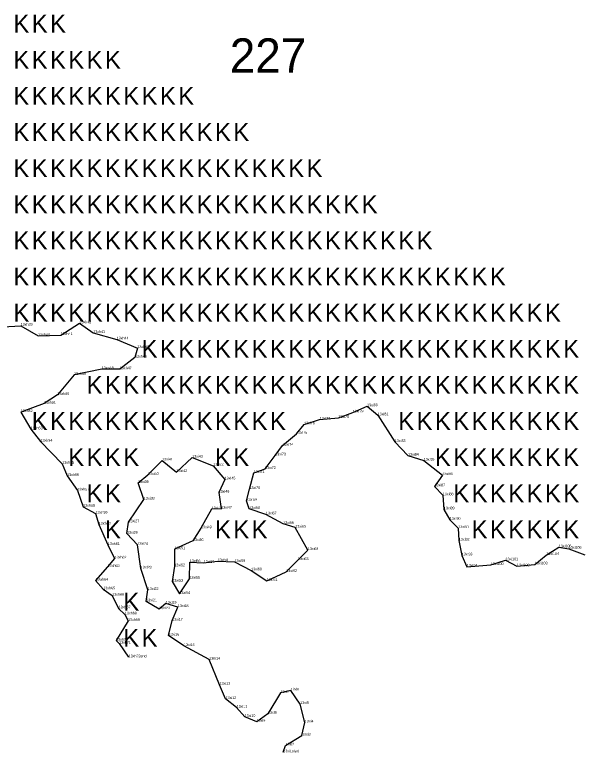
# Model space of a CAD drawing. Extents: x 2072529 to 2268812, y 436423 to 470008.
# Drawn here: x 2248669 to 2249752, y 445549 to 446957 of the extents above; entities that cross this region are included whole.
import ezdxf

# ---------------------------------------------------------------- set-up
doc = ezdxf.new("R2010")
doc.units = 0
for name, color, linetype in [('Old_Level_20', 7, 'Continuous'), ('Old_Level_52', 7, 'Continuous'), ('Old_Level_55', 7, 'Continuous'), ('Old_Level_60', 7, 'Continuous'), ('Old_Level_62', 7, 'Continuous')]:
    doc.layers.add(name, color=color, linetype=linetype)

msp = doc.modelspace()

# ---------------------------------------------------------------- linework, layer by layer
at = {"layer": 'Old_Level_20'}
for p, q in [((2248679.966, 446363.608), (2248679.966, 446363.608)), ((2248792.201, 446368.251), (2248792.201, 446368.251)), ((2248818.621, 446349.86), (2248818.621, 446349.86)), ((2248713.092, 446344.222), (2248713.092, 446344.222)), ((2248756.473, 446345.673), (2248756.473, 446345.673)), ((2248863.369, 446337.421), (2248863.369, 446337.421)), ((2248902.767, 446320.772), (2248902.767, 446320.772)), ((2248898.156, 446302.567), (2248898.156, 446302.567)), ((2248834.79, 446280.652), (2248834.79, 446280.652)), ((2248869.209, 446280.492), (2248869.209, 446280.492)), ((2248781.891, 446269.442), (2248781.891, 446269.442)), ((2248750.117, 446231.368), (2248750.117, 446231.368)), ((2248724.626, 446214.837), (2248724.626, 446214.837)), ((2249341.407, 446209.786), (2249341.407, 446209.786)), ((2248680.215, 446198.63), (2248680.215, 446198.63)), ((2249314.054, 446197.815), (2249314.054, 446197.815)), ((2249250.767, 446184.174), (2249250.767, 446184.174)), ((2249286.674, 446187.491), (2249286.674, 446187.491)), ((2249361.722, 446192.355), (2249361.722, 446192.355)), ((2248699.178, 446165.656), (2248699.178, 446165.656)), ((2249221.184, 446175.159), (2249221.184, 446175.159)), ((2249206.697, 446157.063), (2249206.697, 446157.063)), ((2248717.776, 446142.264), (2248717.776, 446142.264)), ((2249394.284, 446141.459), (2249394.284, 446141.459)), ((2249180.102, 446134.556), (2249180.102, 446134.556)), ((2249007.464, 446111.716), (2249007.464, 446111.716)), ((2249166.079, 446115.866), (2249166.079, 446115.866)), ((2249419.534, 446115.35), (2249419.534, 446115.35)), ((2248759.227, 446099.98), (2248759.227, 446099.98)), ((2248950.175, 446106.096), (2248950.175, 446106.096)), ((2249047.739, 446095.999), (2249047.739, 446095.999)), ((2249449.653, 446105.972), (2249449.653, 446105.972)), ((2248977.458, 446084.077), (2248977.458, 446084.077)), ((2249125.089, 446082.27), (2249125.089, 446082.27)), ((2249146.639, 446089.974), (2249146.639, 446089.974)), ((2248768.521, 446076.605), (2248768.521, 446076.605)), ((2248923.027, 446078.559), (2248923.027, 446078.559)), ((2249069.583, 446069.964), (2249069.583, 446069.964)), ((2249485.164, 446078.112), (2249485.164, 446078.112)), ((2248904.004, 446063.163), (2248904.004, 446063.163)), ((2249470.096, 446056.654), (2249470.096, 446056.654)), ((2248788.226, 446048.838), (2248788.226, 446048.838)), ((2249058.046, 446044.701), (2249058.046, 446044.701)), ((2249116.745, 446051.609), (2249116.745, 446051.609)), ((2249486.026, 446039.827), (2249486.026, 446039.827)), ((2248915.287, 446031.477), (2248915.287, 446031.477)), ((2249111.053, 446029.072), (2249111.053, 446029.072)), ((2248799.123, 446017.862), (2248799.123, 446017.862)), ((2249044.567, 446012.842), (2249044.567, 446012.842)), ((2249062.793, 446013.918), (2249062.793, 446013.918)), ((2249116.352, 446013.682), (2249116.352, 446013.682)), ((2249488.102, 446012.726), (2249488.102, 446012.726)), ((2248822.946, 446004.65), (2248822.946, 446004.65)), ((2249148.243, 446003.158), (2249148.243, 446003.158)), ((2248829.099, 445983.831), (2248829.099, 445983.831)), ((2248886.017, 445988.123), (2248886.017, 445988.123)), ((2249181.345, 445984.948), (2249181.345, 445984.948)), ((2249499.3, 445992.85), (2249499.3, 445992.85)), ((2249024.227, 445976.726), (2249024.227, 445976.726)), ((2249204.404, 445978.021), (2249204.404, 445978.021)), ((2249515.584, 445976.898), (2249515.584, 445976.898)), ((2248882.975, 445966.418), (2248882.975, 445966.418)), ((2248846.528, 445944.772), (2248846.528, 445944.772)), ((2248902.788, 445945.07), (2248902.788, 445945.07)), ((2249009.007, 445952.401), (2249009.007, 445952.401)), ((2249516.557, 445953.156), (2249516.557, 445953.156)), ((2249707.449, 445940.391), (2249707.449, 445940.391)), ((2248973.749, 445936.685), (2248973.749, 445936.685)), ((2249228.332, 445935.01), (2249228.332, 445935.01)), ((2249726.667, 445937.537), (2249726.667, 445937.537)), ((2248859.259, 445918.958), (2248859.259, 445918.958)), ((2249002.904, 445912.013), (2249002.904, 445912.013)), ((2249055.777, 445913.833), (2249055.777, 445913.833)), ((2249088.289, 445912.28), (2249088.289, 445912.28)), ((2249209.3, 445915.965), (2249209.3, 445915.965)), ((2249522.209, 445924.833), (2249522.209, 445924.833)), ((2249605.656, 445915.566), (2249605.656, 445915.566)), ((2249683.597, 445925.496), (2249683.597, 445925.496)), ((2248846.032, 445902.948), (2248846.032, 445902.948)), ((2248909.491, 445899.848), (2248909.491, 445899.848)), ((2248973.381, 445903.954), (2248973.381, 445903.954)), ((2249029.356, 445910.326), (2249029.356, 445910.326)), ((2249531.731, 445903.195), (2249531.731, 445903.195)), ((2249577.676, 445906.573), (2249577.676, 445906.573)), ((2249627.365, 445904.175), (2249627.365, 445904.175)), ((2249661.789, 445907.651), (2249661.789, 445907.651)), ((2249120.003, 445896.275), (2249120.003, 445896.275)), ((2249187.173, 445893.174), (2249187.173, 445893.174)), ((2248822.885, 445876.773), (2248822.885, 445876.773)), ((2248969.551, 445874.661), (2248969.551, 445874.661)), ((2249002.155, 445880.222), (2249002.155, 445880.222)), ((2249149.867, 445876.228), (2249149.867, 445876.228)), ((2248837.691, 445860.277), (2248837.691, 445860.277)), ((2248922.667, 445858.783), (2248922.667, 445858.783)), ((2248854.571, 445847.981), (2248854.571, 445847.981)), ((2248983.053, 445851.297), (2248983.053, 445851.297)), ((2248919.831, 445837.047), (2248919.831, 445837.047)), ((2248957.055, 445832.741), (2248957.055, 445832.741)), ((2248866.979, 445823.646), (2248866.979, 445823.646)), ((2248944.135, 445822.144), (2248944.135, 445822.144)), ((2248980.037, 445826.04), (2248980.037, 445826.04)), ((2248878.979, 445812.114), (2248878.979, 445812.114)), ((2248884.905, 445799.737), (2248884.905, 445799.737)), ((2248969.221, 445800.327), (2248969.221, 445800.327)), ((2248962.227, 445771.785), (2248962.227, 445771.785)), ((2248862.15, 445762.015), (2248862.15, 445762.015)), ((2248867.769, 445756.232), (2248867.769, 445756.232)), ((2248991.708, 445751.786), (2248991.708, 445751.786)), ((2248886.122, 445730.136), (2248886.122, 445730.136)), ((2249039.968, 445725.766), (2249039.968, 445725.766)), ((2249059.659, 445677.885), (2249059.659, 445677.885)), ((2249176.113, 445662.197), (2249176.113, 445662.197)), ((2249195.52, 445666.833), (2249195.52, 445666.833)), ((2249071.289, 445650.808), (2249071.289, 445650.808)), ((2249092.336, 445634.049), (2249092.336, 445634.049)), ((2249213.683, 445640.785), (2249213.683, 445640.785)), ((2249107.701, 445616.366), (2249107.701, 445616.366)), ((2249152.091, 445622.411), (2249152.091, 445622.411)), ((2249130.644, 445606.987), (2249130.644, 445606.987)), ((2249222.636, 445605.656), (2249222.636, 445605.656)), ((2249217.04, 445580.804), (2249217.04, 445580.804)), ((2249185.789, 445561.765), (2249185.789, 445561.765)), ((2249181.415, 445548.896), (2249181.415, 445548.896))]:
    msp.add_line(p, q, dxfattribs=at)
at = {"layer": 'Old_Level_52'}
for points in [[(2248646.009, 446361.267), (2248679.966, 446363.608), (2248713.092, 446344.222), (2248756.473, 446345.673), (2248792.201, 446368.251), (2248818.621, 446349.86), (2248863.369, 446337.421), (2248902.767, 446320.772), (2248898.156, 446302.567), (2248869.209, 446280.492), (2248834.79, 446280.652), (2248781.891, 446269.442), (2248750.117, 446231.368), (2248724.626, 446214.837), (2248680.215, 446198.63), (2248699.178, 446165.656), (2248717.776, 446142.264), (2248759.227, 446099.98), (2248768.521, 446076.605)], [(2248915.287, 446031.477), (2248904.004, 446063.163), (2248923.027, 446078.559), (2248950.175, 446106.096), (2248977.458, 446084.077), (2249007.464, 446111.716), (2249047.739, 446095.999), (2249069.583, 446069.964), (2249058.046, 446044.701), (2249062.793, 446013.918), (2249044.567, 446012.842), (2249024.227, 445976.726), (2249009.007, 445952.401), (2248973.749, 445936.685), (2248973.381, 445903.954), (2248969.551, 445874.661), (2248983.053, 445851.297), (2249002.155, 445880.222), (2249002.904, 445912.013), (2249029.356, 445910.326), (2249055.777, 445913.833), (2249088.289, 445912.28), (2249120.003, 445896.275), (2249149.867, 445876.228), (2249187.173, 445893.174), (2249209.3, 445915.965), (2249228.332, 445935.01), (2249204.404, 445978.021), (2249181.345, 445984.948), (2249148.243, 446003.158), (2249116.352, 446013.682), (2249111.053, 446029.072), (2249116.745, 446051.609), (2249125.089, 446082.27), (2249146.639, 446089.974), (2249166.079, 446115.866), (2249180.102, 446134.556), (2249206.697, 446157.063), (2249221.184, 446175.159), (2249250.767, 446184.174), (2249286.674, 446187.491), (2249314.054, 446197.815), (2249341.407, 446209.786), (2249361.722, 446192.355), (2249394.284, 446141.459), (2249419.534, 446115.35), (2249449.653, 446105.972), (2249485.164, 446078.112), (2249470.096, 446056.654), (2249486.026, 446039.827), (2249488.102, 446012.726), (2249499.3, 445992.85), (2249515.584, 445976.898), (2249516.557, 445953.156), (2249522.209, 445924.833), (2249531.731, 445903.195), (2249577.676, 445906.573)], [(2248768.521, 446076.605), (2248788.226, 446048.838), (2248799.123, 446017.862), (2248822.946, 446004.65), (2248829.099, 445983.831), (2248846.528, 445944.772), (2248859.259, 445918.958), (2248846.032, 445902.948), (2248822.885, 445876.773), (2248837.691, 445860.277), (2248854.571, 445847.981), (2248866.979, 445823.646), (2248878.979, 445812.114), (2248884.905, 445799.737), (2248862.15, 445762.015), (2248867.769, 445756.232), (2248886.122, 445730.136)], [(2249181.415, 445548.896), (2249185.789, 445561.765), (2249217.04, 445580.804), (2249222.636, 445605.656), (2249213.683, 445640.785), (2249195.52, 445666.833), (2249176.113, 445662.197), (2249152.091, 445622.411), (2249130.644, 445606.987), (2249107.701, 445616.366), (2249092.336, 445634.049), (2249071.289, 445650.808), (2249059.659, 445677.885), (2249039.968, 445725.766), (2248991.708, 445751.786), (2248962.227, 445771.785), (2248969.221, 445800.327), (2248980.037, 445826.04), (2248957.055, 445832.741), (2248944.135, 445822.144), (2248919.831, 445837.047), (2248922.667, 445858.783), (2248909.491, 445899.848), (2248902.788, 445945.07), (2248882.975, 445966.418), (2248886.017, 445988.123), (2248915.287, 446031.477)], [(2249577.676, 445906.573), (2249605.656, 445915.566), (2249627.365, 445904.175), (2249661.789, 445907.651), (2249683.597, 445925.496), (2249707.449, 445940.391), (2249726.667, 445937.537), (2249756.958, 445926.078)]]:
    msp.add_lwpolyline(points, dxfattribs=at)

# ---------------------------------------------------------------- texts
at = {"layer": 'Old_Level_55'}
for p in [(2248665.96, 446923.486), (2248700.96, 446923.486), (2248735.96, 446923.486), (2248665.96, 446854.486), (2248700.96, 446854.486), (2248735.96, 446854.486), (2248770.96, 446854.486), (2248805.96, 446854.486), (2248840.96, 446854.486), (2248665.96, 446785.486), (2248700.96, 446785.486), (2248735.96, 446785.486), (2248770.96, 446785.486), (2248805.96, 446785.486), (2248840.96, 446785.486), (2248875.96, 446785.486), (2248910.96, 446785.486), (2248945.96, 446785.486), (2248980.96, 446785.486), (2248665.96, 446716.486), (2248700.96, 446716.486), (2248735.96, 446716.486), (2248770.96, 446716.486), (2248805.96, 446716.486), (2248840.96, 446716.486), (2248875.96, 446716.486), (2248910.96, 446716.486), (2248945.96, 446716.486), (2248980.96, 446716.486), (2249015.96, 446716.486), (2249050.96, 446716.486), (2249085.96, 446716.486), (2248665.96, 446647.486), (2248700.96, 446647.486), (2248735.96, 446647.486), (2248770.96, 446647.486), (2248805.96, 446647.486), (2248840.96, 446647.486), (2248875.96, 446647.486), (2248910.96, 446647.486), (2248945.96, 446647.486), (2248980.96, 446647.486), (2249015.96, 446647.486), (2249050.96, 446647.486), (2249085.96, 446647.486), (2249120.96, 446647.486), (2249155.96, 446647.486), (2249190.96, 446647.486), (2249225.96, 446647.486), (2248665.96, 446578.486), (2248700.96, 446578.486), (2248735.96, 446578.486), (2248770.96, 446578.486), (2248805.96, 446578.486), (2248840.96, 446578.486), (2248875.96, 446578.486), (2248910.96, 446578.486), (2248945.96, 446578.486), (2248980.96, 446578.486), (2249015.96, 446578.486), (2249050.96, 446578.486), (2249085.96, 446578.486), (2249120.96, 446578.486), (2249155.96, 446578.486), (2249190.96, 446578.486), (2249225.96, 446578.486), (2249260.96, 446578.486), (2249295.96, 446578.486), (2249330.96, 446578.486), (2248665.96, 446509.486), (2248700.96, 446509.486), (2248735.96, 446509.486), (2248770.96, 446509.486), (2248805.96, 446509.486), (2248840.96, 446509.486), (2248875.96, 446509.486), (2248910.96, 446509.486), (2248945.96, 446509.486), (2248980.96, 446509.486), (2249015.96, 446509.486), (2249050.96, 446509.486), (2249085.96, 446509.486), (2249120.96, 446509.486), (2249155.96, 446509.486), (2249190.96, 446509.486), (2249225.96, 446509.486), (2249260.96, 446509.486), (2249295.96, 446509.486), (2249330.96, 446509.486), (2249365.96, 446509.486), (2249400.96, 446509.486), (2249435.96, 446509.486), (2248665.96, 446440.486), (2248700.96, 446440.486), (2248735.96, 446440.486), (2248770.96, 446440.486), (2248805.96, 446440.486), (2248840.96, 446440.486), (2248875.96, 446440.486), (2248910.96, 446440.486), (2248945.96, 446440.486), (2248980.96, 446440.486), (2249015.96, 446440.486), (2249050.96, 446440.486), (2249085.96, 446440.486), (2249120.96, 446440.486), (2249155.96, 446440.486), (2249190.96, 446440.486), (2249225.96, 446440.486), (2249260.96, 446440.486), (2249295.96, 446440.486), (2249330.96, 446440.486), (2249365.96, 446440.486), (2249400.96, 446440.486), (2249435.96, 446440.486), (2249470.96, 446440.486), (2249505.96, 446440.486), (2249540.96, 446440.486), (2249575.96, 446440.486), (2248665.96, 446371.486), (2248700.96, 446371.486), (2248735.96, 446371.486), (2248770.96, 446371.486), (2248805.96, 446371.486), (2248840.96, 446371.486), (2248875.96, 446371.486), (2248910.96, 446371.486), (2248945.96, 446371.486), (2248980.96, 446371.486), (2249015.96, 446371.486), (2249050.96, 446371.486), (2249085.96, 446371.486), (2249120.96, 446371.486), (2249155.96, 446371.486), (2249190.96, 446371.486), (2249225.96, 446371.486), (2249260.96, 446371.486), (2249295.96, 446371.486), (2249330.96, 446371.486), (2249365.96, 446371.486), (2249400.96, 446371.486), (2249435.96, 446371.486), (2249470.96, 446371.486), (2249505.96, 446371.486), (2249540.96, 446371.486), (2249575.96, 446371.486), (2249610.96, 446371.486), (2249645.96, 446371.486), (2249680.96, 446371.486), (2248910.96, 446302.486), (2248945.96, 446302.486), (2248980.96, 446302.486), (2249015.96, 446302.486), (2249050.96, 446302.486), (2249085.96, 446302.486), (2249120.96, 446302.486), (2249155.96, 446302.486), (2249190.96, 446302.486), (2249225.96, 446302.486), (2249260.96, 446302.486), (2249295.96, 446302.486), (2249330.96, 446302.486), (2249365.96, 446302.486), (2249400.96, 446302.486), (2249435.96, 446302.486), (2249470.96, 446302.486), (2249505.96, 446302.486), (2249540.96, 446302.486), (2249575.96, 446302.486), (2249610.96, 446302.486), (2249645.96, 446302.486), (2249680.96, 446302.486), (2249715.96, 446302.486), (2248805.96, 446233.486), (2248840.96, 446233.486), (2248875.96, 446233.486), (2248910.96, 446233.486), (2248945.96, 446233.486), (2248980.96, 446233.486), (2249015.96, 446233.486), (2249050.96, 446233.486), (2249085.96, 446233.486), (2249120.96, 446233.486), (2249155.96, 446233.486), (2249190.96, 446233.486), (2249225.96, 446233.486), (2249260.96, 446233.486), (2249295.96, 446233.486), (2249330.96, 446233.486), (2249365.96, 446233.486), (2249400.96, 446233.486), (2249435.96, 446233.486), (2249470.96, 446233.486), (2249505.96, 446233.486), (2249540.96, 446233.486), (2249575.96, 446233.486), (2249610.96, 446233.486), (2249645.96, 446233.486), (2249680.96, 446233.486), (2249715.96, 446233.486), (2248700.96, 446164.486), (2248735.96, 446164.486), (2248770.96, 446164.486), (2248805.96, 446164.486), (2248840.96, 446164.486), (2248875.96, 446164.486), (2248910.96, 446164.486), (2248945.96, 446164.486), (2248980.96, 446164.486), (2249015.96, 446164.486), (2249050.96, 446164.486), (2249085.96, 446164.486), (2249120.96, 446164.486), (2249155.96, 446164.486), (2249400.96, 446164.486), (2249435.96, 446164.486), (2249470.96, 446164.486), (2249505.96, 446164.486), (2249540.96, 446164.486), (2249575.96, 446164.486), (2249610.96, 446164.486), (2249645.96, 446164.486), (2249680.96, 446164.486), (2249715.96, 446164.486), (2248770.96, 446095.486), (2248805.96, 446095.486), (2248840.96, 446095.486), (2248875.96, 446095.486), (2249050.96, 446095.486), (2249085.96, 446095.486), (2249470.96, 446095.486), (2249505.96, 446095.486), (2249540.96, 446095.486), (2249575.96, 446095.486), (2249610.96, 446095.486), (2249645.96, 446095.486), (2249680.96, 446095.486), (2249715.96, 446095.486), (2248805.96, 446026.486), (2248840.96, 446026.486), (2249505.96, 446026.486), (2249540.96, 446026.486), (2249575.96, 446026.486), (2249610.96, 446026.486), (2249645.96, 446026.486), (2249680.96, 446026.486), (2249715.96, 446026.486), (2248840.96, 445957.486), (2249050.96, 445957.486), (2249085.96, 445957.486), (2249120.96, 445957.486), (2249540.96, 445957.486), (2249575.96, 445957.486), (2249610.96, 445957.486), (2249645.96, 445957.486), (2249680.96, 445957.486), (2249715.96, 445957.486), (2248875.96, 445819.486), (2248875.96, 445750.486), (2248910.96, 445750.486)]:
    msp.add_text('K', height=34, dxfattribs=at).set_placement(p)
at = {"layer": 'Old_Level_60'}
for s, p in [('13xh39', (2248679.966, 446363.608)), ('13xh42', (2248792.201, 446368.251)), ('13xh40', (2248713.092, 446344.222)), ('13xh41', (2248756.473, 446345.673)), ('13xh43', (2248818.621, 446349.86)), ('13xh44', (2248863.369, 446337.421)), ('13xh45', (2248902.767, 446320.772)), ('13xh46', (2248898.156, 446302.567)), ('13xh48', (2248834.79, 446280.652)), ('13xh47', (2248869.209, 446280.492)), ('13xh49', (2248781.891, 446269.442)), ('13xh50', (2248750.117, 446231.368)), ('13xh51', (2248724.626, 446214.837)), ('13xi80', (2249341.407, 446209.786)), ('13xh52', (2248680.215, 446198.63)), ('13xi79', (2249314.054, 446197.815)), ('13xi81', (2249361.722, 446192.355)), ('13xi76', (2249221.184, 446175.159)), ('13xi77', (2249250.767, 446184.174)), ('13xi78', (2249286.674, 446187.491)), ('13xh53', (2248699.178, 446165.656)), ('13xi75', (2249206.697, 446157.063)), ('13xh54', (2248717.776, 446142.264)), ('13xi74', (2249180.102, 446134.556)), ('13xi83', (2249394.284, 446141.459)), ('13xi41', (2248950.175, 446106.096)), ('13xi43', (2249007.464, 446111.716)), ('13xi73', (2249166.079, 446115.866)), ('13xi84', (2249419.534, 446115.35)), ('13xi85', (2249449.653, 446105.972)), ('13xh55', (2248759.227, 446099.98)), ('13xi44', (2249047.739, 446095.999)), ('13xi72', (2249146.639, 446089.974)), ('13xh56', (2248768.521, 446076.605)), ('13xi40', (2248923.027, 446078.559)), ('13xi42', (2248977.458, 446084.077)), ('13xi71', (2249125.089, 446082.27)), ('13xi86', (2249485.164, 446078.112)), ('13xi39', (2248904.004, 446063.163)), ('13xi45', (2249069.583, 446069.964)), ('13xh57', (2248788.226, 446048.838)), ('13xi70', (2249116.745, 446051.609)), ('13xi87', (2249470.096, 446056.654)), ('13xi46', (2249058.046, 446044.701)), ('13xi88', (2249486.026, 446039.827)), ('13xi38', (2248915.287, 446031.477)), ('13xi69', (2249111.053, 446029.072)), ('13xh58', (2248799.123, 446017.862)), ('13xi48', (2249044.567, 446012.842)), ('13xi47', (2249062.793, 446013.918)), ('13xi68', (2249116.352, 446013.682)), ('13xi89', (2249488.102, 446012.726)), ('13xh59', (2248822.946, 446004.65)), ('13xi67', (2249148.243, 446003.158)), ('13xi90', (2249499.3, 445992.85)), ('13xh60', (2248829.099, 445983.831)), ('13xi27', (2248886.017, 445988.123)), ('13xi66', (2249181.345, 445984.948)), ('13xi65', (2249204.404, 445978.021)), ('13xi91', (2249515.584, 445976.898)), ('13xi26', (2248882.975, 445966.418)), ('13xi49', (2249024.227, 445976.726)), ('13xi50', (2249009.007, 445952.401)), ('13xi92', (2249516.557, 445953.156)), ('13xh61', (2248846.528, 445944.772)), ('13xi24', (2248902.788, 445945.07)), ('13xi51', (2248973.749, 445936.685)), ('13xi64', (2249228.332, 445935.01)), ('13xi105', (2249707.449, 445940.391)), ('13xi106', (2249726.667, 445937.537)), ('13xi93', (2249522.209, 445924.833)), ('13xi104', (2249683.597, 445925.496)), ('13xh62', (2248859.259, 445918.958)), ('13xi56', (2249002.904, 445912.013)), ('13xi57', (2249029.356, 445910.326)), ('13xi58', (2249055.777, 445913.833)), ('13xi59', (2249088.289, 445912.28)), ('13xi63', (2249209.3, 445915.965)), ('13xi100', (2249577.676, 445906.573)), ('13xi101', (2249605.656, 445915.566)), ('13xi103', (2249661.789, 445907.651)), ('13xh63', (2248846.032, 445902.948)), ('13xi23', (2248909.491, 445899.848)), ('13xi52', (2248973.381, 445903.954)), ('13xi60', (2249120.003, 445896.275)), ('13xi62', (2249187.173, 445893.174)), ('13xi94', (2249531.731, 445903.195)), ('13xi102', (2249627.365, 445904.175)), ('13xi55', (2249002.155, 445880.222)), ('13wh64', (2248822.885, 445876.773)), ('13xi53', (2248969.551, 445874.661)), ('13xi61', (2249149.867, 445876.228)), ('13xh65', (2248837.691, 445860.277)), ('13xi22', (2248922.667, 445858.783)), ('13xi54', (2248983.053, 445851.297)), ('13xh66', (2248854.571, 445847.981)), ('13xi21', (2248919.831, 445837.047)), ('13xh67', (2248866.979, 445823.646)), ('13xi20', (2248944.135, 445822.144)), ('13xi19', (2248957.055, 445832.741)), ('13xi18', (2248980.037, 445826.04)), ('13xh68', (2248878.979, 445812.114)), ('13xh69', (2248884.905, 445799.737)), ('13xi17', (2248969.221, 445800.327)), ('13xi16', (2248962.227, 445771.785)), ('13xh70', (2248862.15, 445762.015)), ('13xh71', (2248867.769, 445756.232)), ('13xi15', (2248991.708, 445751.786)), ('13xh72end', (2248886.122, 445730.136)), ('13hi14', (2249039.968, 445725.766)), ('13xi13', (2249059.659, 445677.885)), ('13xi7', (2249176.113, 445662.197)), ('13xi6', (2249195.52, 445666.833)), ('13xi12', (2249071.289, 445650.808)), ('13xi5', (2249213.683, 445640.785)), ('13xi11', (2249092.336, 445634.049)), ('13xi10', (2249107.701, 445616.366)), ('13xi8', (2249152.091, 445622.411)), ('13xi9', (2249130.644, 445606.987)), ('13xi4', (2249222.636, 445605.656)), ('13xi3', (2249217.04, 445580.804)), ('13xi2', (2249185.789, 445561.765)), ('13xi1start', (2249181.415, 445548.896))]:
    msp.add_text(s, height=5, dxfattribs=at).set_placement(p)
at = {"layer": 'Old_Level_62'}
msp.add_text('227', height=65.34, dxfattribs=at).set_placement((2249079.331, 446847.054))

doc.saveas('drawing.dxf')
